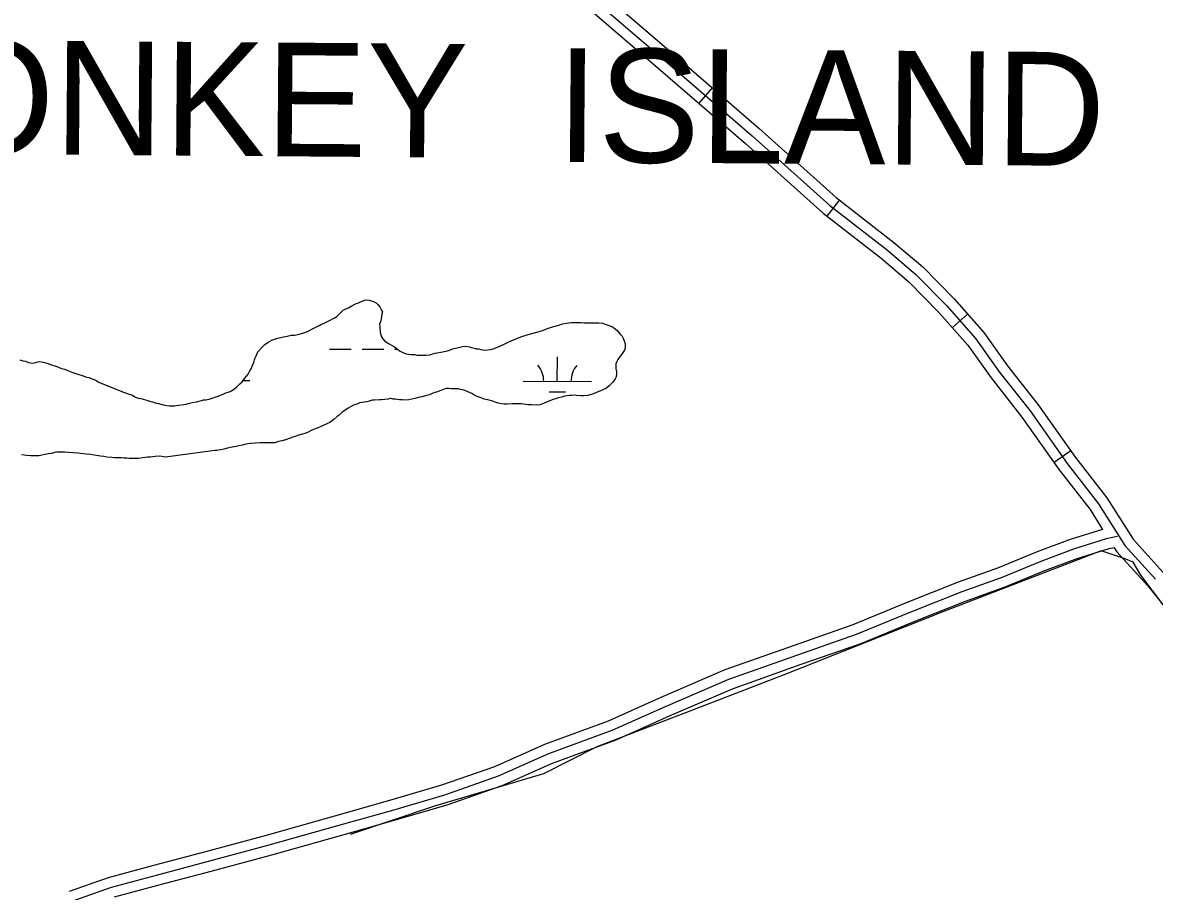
# Model space of a CAD drawing. Extents: x 3161665 to 3199565, y 885729 to 911164.
# Drawn here: x 3189113 to 3190776, y 904881 to 906157 of the extents above; entities that cross this region are included whole.
import ezdxf

# ---------------------------------------------------------------- set-up
doc = ezdxf.new("R2010")
doc.units = 0
for name, color, linetype in [('V-ROAD-CNTR', 7, 'Continuous'), ('V-TOPO-GNAM-IDEN', 7, 'Continuous'), ('V-TOPO-SHOR', 7, 'Continuous'), ('V-WETL-SWMP', 7, 'Continuous')]:
    doc.layers.add(name, color=color, linetype=linetype)

msp = doc.modelspace()

# ---------------------------------------------------------------- linework, layer by layer
at = {"layer": 'V-ROAD-CNTR'}
for p, q in [((3190126.2, 906060.9), (3190106.5, 906038.2)), ((3190313.2, 905896.2), (3190294.8, 905872.5)), ((3190501.6, 905728.6), (3190479.2, 905708.7)), ((3190653, 905527.8), (3190628.5, 905510.5))]:
    msp.add_line(p, q, dxfattribs=at)
for points in [[(3189299.9, 906713.6), (3189309.8, 906697.7), (3189344.6, 906677.9), (3189389.1, 906649.2), (3189411.1, 906633.9), (3189483.1, 906575.4), (3189552.6, 906513.7), (3189674.3, 906403.5), (3189789.4, 906304.7), (3189901.2, 906215), (3190036.1, 906099.2), (3190175.1, 905978.9), (3190289.4, 905876.7), (3190374.4, 905810.7), (3190415.1, 905775.9), (3190459.8, 905730.6), (3190501.9, 905683.1), (3190536, 905634.8), (3190581.3, 905577.4), (3190636, 905500), (3190681.5, 905441.4), (3190699.9, 905412.4)], [(3189920.4, 906238.1), (3190055.7, 906121.9), (3190194.9, 906001.4), (3190308.6, 905899.7), (3190393.3, 905833.9), (3190435.5, 905797.9), (3190481.7, 905751.1), (3190525.4, 905701.7), (3190560, 905652.8), (3190605.4, 905595.4), (3190660.1, 905517.9), (3190706.1, 905458.7), (3190744.7, 905397.8), (3190788.9, 905348.9)], [(3189910.8, 906226.6), (3190045.9, 906110.5), (3190185, 905990.2), (3190299, 905888.2), (3190383.8, 905822.3), (3190425.3, 905786.9), (3190470.8, 905740.8), (3190513.7, 905692.4), (3190548, 905643.8), (3190593.4, 905586.4), (3190648, 905508.9), (3190693.8, 905450), (3190732.7, 905388.7), (3190777.5, 905339.2)], [(3190699.9, 905412.4), (3190652.4, 905397.7), (3190603.5, 905379.4), (3190545.2, 905355.3), (3190487.6, 905334.6), (3190411.1, 905304.4), (3190332.7, 905272.1), (3190246.7, 905242), (3190144.8, 905205.9), (3190051, 905165.4), (3189973.3, 905130.7), (3189880.1, 905096.5), (3189806.4, 905063.8), (3189728.3, 905036.5), (3189652.2, 905014), (3189571.5, 904991.2), (3189470.8, 904963), (3189381.7, 904939), (3189305.6, 904918.6), (3189239, 904900.8), (3189181.6, 904880.6)], [(3190721.6, 905401.8), (3190705.3, 905398.4), (3190657.2, 905383.5), (3190609, 905365.4), (3190550.6, 905341.3), (3190492.8, 905320.5), (3190416.7, 905290.5), (3190338, 905258), (3190251.7, 905227.8), (3190150.3, 905191.9), (3190057, 905151.7), (3189979, 905116.8), (3189885.7, 905082.5), (3189811.9, 905049.9), (3189733, 905022.2), (3189656.4, 904999.6), (3189575.6, 904976.8), (3189474.7, 904948.5), (3189385.6, 904924.5), (3189309.5, 904904.1), (3189243.4, 904886.5), (3189188, 904866.9)], [(3190717, 905385.5), (3190709.1, 905383.8), (3190662.1, 905369.3), (3190614.5, 905351.4), (3190556, 905327.3), (3190498.1, 905306.5), (3190422.3, 905276.5), (3190343.3, 905244), (3190256.7, 905213.7), (3190155.8, 905177.9), (3190063, 905138), (3189984.6, 905102.9), (3189891.3, 905068.6), (3189817.4, 905035.9), (3189737.6, 905007.9), (3189660.6, 904985.1), (3189579.6, 904962.3), (3189478.7, 904934), (3189389.5, 904910), (3189313.4, 904889.6), (3189247.8, 904872.1)], [(3190717, 905385.5), (3190720.7, 905379.6), (3190766.1, 905329.4), (3190833.2, 905245.8)]]:
    msp.add_lwpolyline(points, dxfattribs=at)
at = {"layer": 'V-TOPO-SHOR'}
msp.add_lwpolyline([(3191051.8, 904994.5), (3190990.7, 905033.4), (3190945.9, 905084.5), (3190858.5, 905198.9), (3190789.3, 905301), (3190755.8, 905344.9), (3190744.6, 905364.3), (3190731.4, 905369.5), (3190697.7, 905380.8), (3190465, 905291.5), (3190230.3, 905198.2), (3190093.5, 905145.5), (3189956.8, 905092.8), (3189878.2, 905053.2), (3189718, 905005.6), (3189594.5, 904964.1)], dxfattribs=at)
at = {"layer": 'V-WETL-SWMP'}
for p, q in [((3189564, 905677.2), (3189596, 905677.1)), ((3189612, 905677), (3189644, 905677)), ((3189660, 905676.9), (3189664, 905676.9)), ((3189898.7, 905629.8), (3189898.8, 905665.8)), ((3189436.9, 905631.1), (3189446.8, 905631.1)), ((3189848.7, 905630), (3189948.7, 905629.7)), ((3189886.7, 905614.4), (3189910.7, 905614.4))]:
    msp.add_line(p, q, dxfattribs=at)
for points in [[(3189257.7, 905615.4), (3189259.9, 905614.6), (3189262.9, 905613.4), (3189269.8, 905610.9), (3189274.4, 905609.3), (3189278.2, 905607.2), (3189282.7, 905605), (3189287, 905604.4), (3189290.3, 905603.4), (3189297.2, 905601.5), (3189301.1, 905600), (3189304.1, 905599.6), (3189308, 905598.1), (3189312.5, 905597.1), (3189320, 905595.2), (3189325.1, 905594.3), (3189328.4, 905593.9), (3189331.4, 905593.6), (3189336, 905593.8), (3189342.6, 905594.7), (3189349.9, 905595.8), (3189353.2, 905596.4), (3189356.2, 905597.2), (3189362.2, 905598.7), (3189368.6, 905599.8), (3189375.8, 905601.5), (3189378.9, 905602.4), (3189382.5, 905602.7), (3189387.3, 905603.8), (3189390.3, 905604.4), (3189394.6, 905606.1), (3189397, 905607), (3189397.6, 905607), (3189400.6, 905607.9), (3189404, 905609.3), (3189407.9, 905611.1), (3189411.8, 905612.9), (3189414.9, 905613.7), (3189417.9, 905614.9), (3189422.7, 905617.6), (3189427.3, 905621.4), (3189432.2, 905625.9), (3189435.5, 905629.2), (3189437.4, 905631.9), (3189439.5, 905634.6), (3189444.4, 905640.2), (3189446.6, 905644.1), (3189448.7, 905648.3), (3189450.3, 905652.2), (3189452.7, 905657.6), (3189454, 905661.2), (3189454.9, 905664.2), (3189456.5, 905668.1), (3189458.9, 905672.9), (3189465.1, 905680.1), (3189469, 905684), (3189473.9, 905687.2), (3189479, 905690.2), (3189483.3, 905691.6), (3189487.5, 905693.1), (3189492.3, 905694.2), (3189496.6, 905695.1), (3189501.7, 905696.2), (3189507.5, 905697.4), (3189513.2, 905697.6), (3189517.4, 905698.5), (3189524.7, 905700.5), (3189531.6, 905703.1), (3189534.7, 905704.6), (3189538.9, 905707), (3189543.8, 905709.6), (3189548.6, 905712), (3189551.3, 905713.5), (3189555, 905714.6), (3189561, 905717.6), (3189565, 905719.6), (3189568.6, 905721.4), (3189571.7, 905722.9), (3189575, 905725.5), (3189581.1, 905731.2), (3189584.1, 905734.2), (3189587.8, 905736.5), (3189591.7, 905738), (3189596, 905740.4), (3189602.3, 905743.6), (3189605.4, 905744.8), (3189609.6, 905746.5), (3189615.7, 905748.9), (3189619, 905749.4), (3189622.3, 905749.1), (3189628.6, 905747.2), (3189632.5, 905745.1), (3189635.2, 905742.6), (3189638.1, 905739), (3189640.2, 905734.4), (3189642, 905731.7), (3189641, 905728.4), (3189640.4, 905725.1), (3189639.8, 905721.5), (3189638.8, 905717.3), (3189637.6, 905713.7)], [(3189637.6, 905713.7), (3189637.8, 905710), (3189638.3, 905701.3), (3189640.4, 905695.3), (3189642.1, 905692.2), (3189645.1, 905688.9), (3189651.4, 905684.9), (3189655, 905682.7), (3189659.5, 905680.3), (3189664, 905676.9), (3189666.9, 905674.8), (3189670.8, 905672.6), (3189676.5, 905670.1), (3189680.2, 905669.5), (3189683.5, 905669.4), (3189688.9, 905669.1), (3189692.5, 905668.4), (3189697.3, 905668.1), (3189700.9, 905668), (3189705.8, 905668), (3189711.2, 905668.8), (3189715.7, 905670), (3189719.4, 905671.1), (3189722.4, 905671.7), (3189727.5, 905672.5), (3189737.2, 905674.8), (3189741.1, 905676), (3189746.6, 905677.8), (3189751.4, 905679.2), (3189759.6, 905681.2), (3189763.2, 905681.5), (3189769.5, 905680.5), (3189772.5, 905679.6), (3189780, 905677.7), (3189783, 905677.3), (3189786.3, 905676.4), (3189789.9, 905676.1), (3189793.3, 905675.7), (3189800.5, 905676.5), (3189804.4, 905677.7), (3189808.4, 905678.9), (3189813.2, 905681.2), (3189822.6, 905685.6), (3189829.6, 905688.6), (3189835.6, 905691.2), (3189839.3, 905692.7), (3189845.3, 905695.3), (3189855.9, 905698.8), (3189861.1, 905700), (3189866.8, 905701.4), (3189871.9, 905703.1), (3189878.6, 905705.2), (3189881.6, 905706.3), (3189885.9, 905707.8), (3189891.6, 905709.8), (3189900.7, 905712.2), (3189906.1, 905714.2), (3189911.6, 905715.3), (3189919.4, 905716.2), (3189923, 905716.1), (3189927.9, 905716.1), (3189933.3, 905716), (3189938.7, 905715.9), (3189948, 905715.8), (3189952.9, 905715.8), (3189956.8, 905715.7), (3189959.8, 905715.7), (3189965.2, 905715), (3189970.3, 905713.5), (3189973.6, 905712.2), (3189978.7, 905710.1), (3189981.7, 905708.5), (3189985.9, 905704.8), (3189991.3, 905698.8), (3189993.9, 905696), (3189995.4, 905693.3), (3189997.5, 905687.8), (3189998.3, 905684.8), (3189998.3, 905678.8), (3189997.3, 905675.8), (3189995.2, 905672.5), (3189991.5, 905667.1), (3189989.4, 905664.7), (3189987.8, 905662), (3189986.3, 905659), (3189984.7, 905655.7), (3189984.7, 905652.7), (3189984.6, 905648.5), (3189985.8, 905644), (3189985.8, 905641), (3189985.4, 905636.4), (3189983.9, 905633.4), (3189980.2, 905628.4), (3189975, 905623.3), (3189970.8, 905620), (3189965.6, 905617.1), (3189961.1, 905615.3), (3189957.4, 905613.8), (3189951.7, 905611.5), (3189943.2, 905609.2), (3189937.8, 905608.6)], [(3189109, 905661.4), (3189113.2, 905659.9), (3189117.4, 905659.2), (3189121.6, 905657.6), (3189125.2, 905657), (3189128.6, 905656.7), (3189135.2, 905658.4), (3189138.2, 905659), (3189141.2, 905658.3), (3189145.1, 905657.4), (3189150.6, 905655.8), (3189153.9, 905654.6), (3189160.2, 905652.7), (3189163.2, 905651.4), (3189170.4, 905648.9), (3189174.9, 905647.7), (3189178.2, 905646.1), (3189185.4, 905643.4), (3189191.4, 905641.5), (3189195.6, 905639.6), (3189199.2, 905638.7), (3189206.1, 905636.5), (3189207, 905635.9), (3189210.3, 905635.2), (3189213.9, 905634), (3189218.1, 905632.4), (3189222.3, 905630.6), (3189224.7, 905628.4), (3189257.7, 905615.4)], [(3189937.8, 905608.6), (3189933.2, 905608.7), (3189926.6, 905608.8), (3189923.6, 905609.4), (3189919.4, 905608.9), (3189916.4, 905608.9), (3189912.7, 905608.3), (3189909.1, 905607.8), (3189905.5, 905606.6), (3189899.8, 905605.8), (3189896.7, 905604.3), (3189893.7, 905603.7), (3189890.1, 905602.3), (3189886.1, 905600.5), (3189875.8, 905596.1), (3189872.8, 905595.5), (3189868.3, 905595), (3189860.8, 905595.1), (3189855.6, 905595.4), (3189852.6, 905595.8), (3189849.6, 905596.4), (3189845.7, 905596.7), (3189839.1, 905596.8), (3189835.5, 905596.9), (3189832.4, 905596.6), (3189824.9, 905596.1), (3189820.7, 905596.4), (3189817.1, 905596.8), (3189812, 905597.7), (3189808.9, 905598.7), (3189803.8, 905600.5), (3189796.6, 905602.7), (3189791.2, 905603.7), (3189787, 905605.6), (3189781, 905607.7), (3189775.9, 905609.9), (3189772.9, 905611.7), (3189766.3, 905614.8), (3189763, 905616.4), (3189759.4, 905617.3), (3189756.1, 905618), (3189753.1, 905618.6), (3189747.7, 905619), (3189742.9, 905618.7), (3189738.7, 905619.4), (3189735.6, 905619.1), (3189732.6, 905618.2), (3189727.5, 905616.5), (3189721.4, 905614.1), (3189718.1, 905613.3), (3189713.8, 905611.5), (3189710.2, 905610.1), (3189703, 905608), (3189699.9, 905607.2), (3189696.9, 905606.6), (3189689.4, 905604.6), (3189680.6, 905602.6), (3189675.8, 905602), (3189670.6, 905602.7), (3189667, 905602.7), (3189661, 905603.4), (3189657.4, 905603.7), (3189654.7, 905604.4), (3189653.8, 905604.4), (3189650.2, 905603.8), (3189645, 905603.3), (3189640.5, 905602.4), (3189637.5, 905602.4), (3189629.9, 905602.2), (3189626.9, 905602), (3189622.1, 905600.8), (3189618.8, 905599.9), (3189615.1, 905599.4), (3189608.2, 905598), (3189604.3, 905596.5), (3189599.1, 905595), (3189594.6, 905592.4), (3189591.5, 905590.6), (3189586.7, 905587.1), (3189582.7, 905584.4), (3189578.2, 905580.2), (3189575.4, 905578.1), (3189570.8, 905574), (3189568.1, 905571.6), (3189564.5, 905569.5), (3189559.9, 905567.2), (3189553.9, 905564.5), (3189550.5, 905563.1), (3189546, 905561), (3189542.7, 905559.8), (3189536.9, 905557.5), (3189531.7, 905554.5), (3189527.8, 905553.1), (3189524.2, 905552.2), (3189518.7, 905550.5), (3189513.6, 905549), (3189510.3, 905547.8), (3189506, 905546.1), (3189499.4, 905543.7), (3189494.5, 905542.6), (3189491.5, 905541.7)], [(3189491.5, 905541.7), (3189487.6, 905540.9), (3189483.6, 905539.7), (3189477.6, 905539.5), (3189473.1, 905539.5), (3189469.2, 905539.6), (3189466.2, 905539.6), (3189461.9, 905539.7), (3189454.7, 905538.8), (3189448.1, 905538.6), (3189444.1, 905538.1), (3189439.3, 905536.9), (3189436, 905536), (3189430.8, 905534.9), (3189426.6, 905534), (3189420.9, 905533.2), (3189413.9, 905531.5), (3189408.8, 905530.3), (3189403.3, 905529.2), (3189398.5, 905528.3), (3189395.5, 905528.2), (3189322.8, 905518.5), (3189314.8, 905519.8), (3189307.8, 905519.3), (3189300.9, 905518.4), (3189297, 905518.5), (3189289.4, 905517.4), (3189284, 905516.5), (3189277.7, 905516.3), (3189274, 905516.6), (3189269.8, 905516.7), (3189266.5, 905517), (3189262, 905517.1), (3189258.4, 905517.4), (3189253.3, 905517.5), (3189248.1, 905517.5), (3189244.2, 905517.9), (3189237, 905518.3), (3189232.2, 905519.2), (3189227.7, 905519.9), (3189224.4, 905520.2), (3189218.3, 905521.5), (3189212.6, 905522.5), (3189206.6, 905522.8), (3189194, 905524.5), (3189181, 905525.5), (3189175.3, 905525.6), (3189170.5, 905526), (3189166.8, 905525.7), (3189163.2, 905525.7), (3189160.2, 905525.5), (3189154.8, 905524), (3189150.8, 905523.2), (3189136.9, 905520.3), (3189130.3, 905520.4), (3189125.2, 905520.5), (3189119.2, 905520.8), (3189111.3, 905521.8)]]:
    msp.add_lwpolyline(points, dxfattribs=at)
for centre, start, end in [((3189843.5, 905630.5), 359.0698, 40.6135), ((3189954, 905630.1), 139.0698, 180.6135)]:
    msp.add_arc(centre, 35.2, start, end, dxfattribs=at)

# ---------------------------------------------------------------- texts
at = {"layer": 'V-TOPO-GNAM-IDEN'}
for s, p in [('MONKEY', (3188799.3, 905965.6)), ('ISLAND', (3189896.6, 905952.1))]:
    msp.add_text(s, height=167, rotation=359.566, dxfattribs=at).set_placement(p)

doc.saveas('drawing.dxf')
